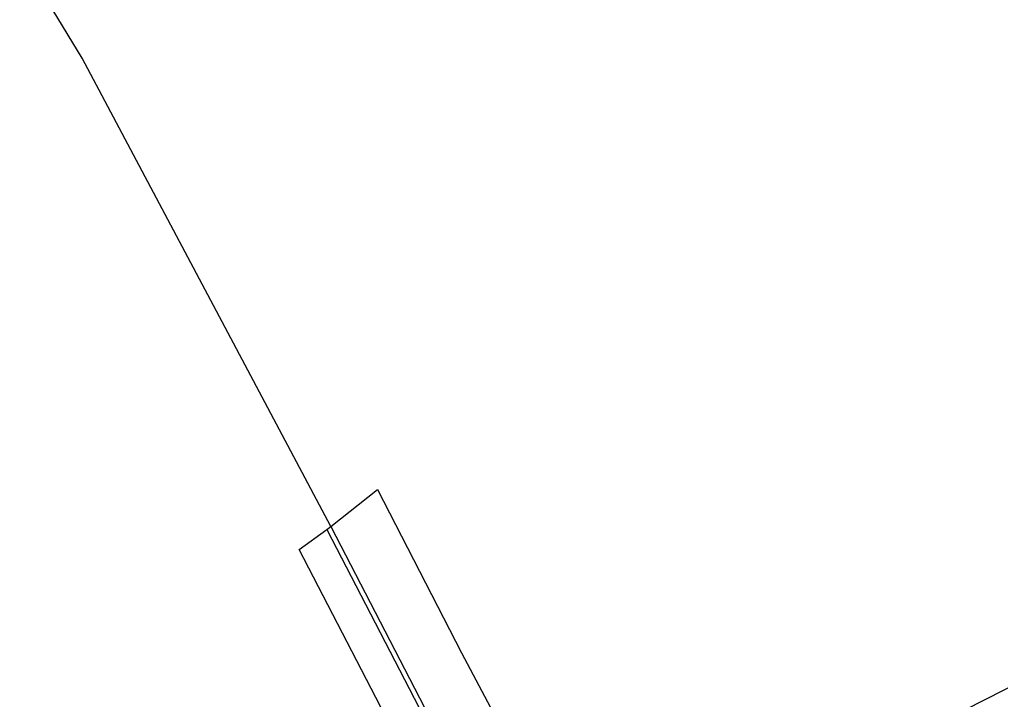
# Model space of a CAD drawing. Extents: x -263943 to -261149, y -1236934 to -1230686.
# Drawn here: x -263415.8 to -262965.3, y -1235177 to -1234864.7 of the extents above; entities that cross this region are included whole.
import ezdxf

# ---------------------------------------------------------------- set-up
doc = ezdxf.new("R2010")
doc.units = 0
for name, color, linetype in [('body_kn', 7, 'Continuous'), ('kladpar_hranice', 7, 'Continuous'), ('kladpar_plochy', 7, 'Continuous'), ('zappar_hrandruhpozemk', 7, 'Continuous'), ('zuob_linie', 7, 'Continuous'), ('zuob_plochy', 7, 'Continuous')]:
    doc.layers.add(name, color=color, linetype=linetype)

msp = doc.modelspace()

# ---------------------------------------------------------------- linework, layer by layer
at = {"layer": 'body_kn'}
for p, q in [((-263387.04, -1234882.34), (-263387.04, -1234882.34)), ((-263251.45, -1235080.64), (-263251.45, -1235080.64)), ((-263274.7, -1235099), (-263274.7, -1235099)), ((-263274.7, -1235099), (-263274.7, -1235099)), ((-263272.8, -1235097.5), (-263272.8, -1235097.5)), ((-263272.8, -1235097.5), (-263272.8, -1235097.5)), ((-263287.4, -1235108.1), (-263287.4, -1235108.1)), ((-263212.85, -1235155.54), (-263212.85, -1235155.54))]:
    msp.add_line(p, q, dxfattribs=at)
at = {"layer": 'kladpar_hranice'}
for points in [[(-263287.4, -1235108.1), (-263274.7, -1235099), (-263272.8, -1235097.5), (-263251.45, -1235080.64), (-263212.85, -1235155.54), (-263169.1, -1235238.18), (-263165.43, -1235241.78), (-263158.93, -1235254.47), (-263152.9, -1235266.59), (-263110.13, -1235352.59), (-263107.83, -1235359.18), (-263087.27, -1235399.41), (-263050.51, -1235471.42), (-263038.33, -1235495.28), (-263034.61, -1235502.57), (-263020.24, -1235539.53), (-263018.04, -1235545.99), (-263008.6, -1235543.86), (-263007.7, -1235552.87), (-262994.36, -1235576.33), (-262962.24, -1235644.69)], [(-262862.53, -1236240.1), (-262895.12, -1236037.24), (-262925.77, -1235846.85), (-262929.73, -1235828.25), (-262939.45, -1235789.51), (-262946.58, -1235769.15), (-262958.73, -1235737.77), (-262962.25, -1235729.74), (-262985.32, -1235684.29), (-263049.8, -1235562.15), (-263053.02, -1235556.09), (-263100.02, -1235467.82), (-263130.9, -1235410.32), (-263287.4, -1235108.1)], [(-262959.57, -1235185.45), (-262965.85, -1235188.84), (-262972.21, -1235191.56), (-262975.09, -1235193.85), (-262979.83, -1235196.02), (-262983.48, -1235197.7), (-262984.3, -1235198.08), (-262990.32, -1235186.25), (-262828.75, -1235104.02)]]:
    msp.add_lwpolyline(points, dxfattribs=at)
at = {"layer": 'kladpar_plochy'}
for points in [[(-263130.9, -1235410.32), (-263287.4, -1235108.1), (-263274.7, -1235099), (-263272.8, -1235097.5), (-263251.45, -1235080.64), (-263212.85, -1235155.54), (-263169.1, -1235238.18)], [(-262959.57, -1235185.45), (-262965.85, -1235188.84), (-262972.21, -1235191.56), (-262975.09, -1235193.85), (-262979.83, -1235196.02), (-262983.48, -1235197.7), (-262984.3, -1235198.08), (-262990.32, -1235186.25), (-262828.75, -1235104.02)]]:
    msp.add_lwpolyline(points, dxfattribs=at)
at = {"layer": 'zappar_hrandruhpozemk'}
for points in [[(-263274.7, -1235099), (-263201.27, -1235240.88), (-263139.56, -1235361.1), (-263089.37, -1235456.32), (-263051.89, -1235525.83)], [(-263272.8, -1235097.5), (-263198.33, -1235241.62), (-263137.59, -1235360.04), (-263087.44, -1235454.88), (-263072.28, -1235483.07), (-263059.54, -1235506.76)]]:
    msp.add_lwpolyline(points, dxfattribs=at)
at = {"layer": 'zuob_linie'}
for points in [[(-263287.4, -1235108.1), (-263274.7, -1235099), (-263272.8, -1235097.5), (-263387.04, -1234882.34), (-263415.79, -1234834.88)], [(-262862.53, -1236240.1), (-262895.12, -1236037.24), (-262925.77, -1235846.85), (-262929.73, -1235828.25), (-262939.45, -1235789.51), (-262946.58, -1235769.15), (-262958.73, -1235737.77), (-262962.25, -1235729.74), (-262985.32, -1235684.29), (-263049.8, -1235562.15), (-263053.02, -1235556.09), (-263100.02, -1235467.82), (-263130.9, -1235410.32), (-263287.4, -1235108.1)]]:
    msp.add_lwpolyline(points, dxfattribs=at)
at = {"layer": 'zuob_plochy'}
msp.add_lwpolyline([(-262862.53, -1236240.1), (-262895.12, -1236037.24), (-262925.77, -1235846.85), (-262929.73, -1235828.25), (-262939.45, -1235789.51), (-262946.58, -1235769.15), (-262958.73, -1235737.77), (-262962.25, -1235729.74), (-262985.32, -1235684.29), (-263049.8, -1235562.15), (-263053.02, -1235556.09), (-263100.02, -1235467.82), (-263130.9, -1235410.32), (-263287.4, -1235108.1), (-263274.7, -1235099), (-263272.8, -1235097.5), (-263387.04, -1234882.34), (-263415.79, -1234834.88)], dxfattribs=at)

doc.saveas('drawing.dxf')
